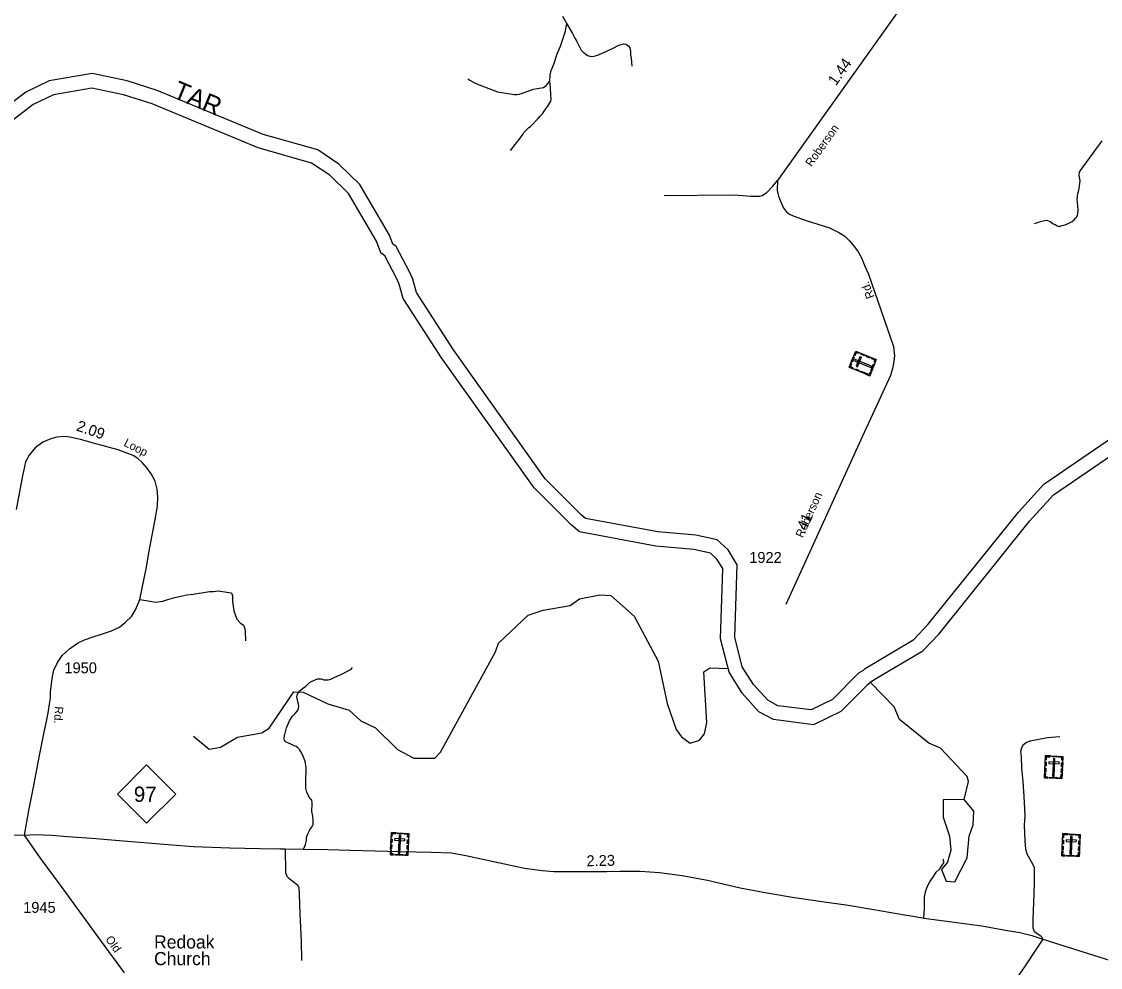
# Model space of a CAD drawing. Extents: x 2220236 to 2384410, y 720751 to 894131.
# Drawn here: x 2273033 to 2285379, y 769665 to 780491 of the extents above; entities that cross this region are included whole.
import ezdxf

# ---------------------------------------------------------------- set-up
doc = ezdxf.new("R2010")
doc.units = 0
for name, color, linetype in [('Exist Cultural Cemetery CELL', 7, 'Continuous'), ('Exist Cultural Church Label', 7, 'Continuous'), ('Exist Hydrographic Misc Water Feature', 7, 'Continuous'), ('Exist Hydrographic Pond Under 1500 Sq Ft', 7, 'Continuous'), ('Exist Hydrographic River Shore', 7, 'Continuous'), ('Exist Hydrographic River Shore Label', 7, 'Continuous'), ('Exist Road Non-System Type 51', 7, 'Continuous'), ('Exist Road Primary NC Attributed', 7, 'Continuous'), ('Exist Road Primary NC Service Mileage Hundredths English Label', 7, 'Continuous'), ('Exist Road Primary NC Shield CELL', 7, 'Continuous'), ('Exist Road Primary NC Shield Number Label', 7, 'Continuous'), ('Exist Road Secondary Mileage Hundredths English Label', 7, 'Continuous'), ('Exist Road Secondary Type 41 Attributed', 7, 'Continuous'), ('Exist Road Secondary Type 51 Attributed', 7, 'Continuous'), ('Exist Road Secondary Type 51 Label', 7, 'Continuous'), ('Exist Road Secondary Type 51 Number Label', 7, 'Continuous')]:
    doc.layers.add(name, color=color, linetype=linetype)

msp = doc.modelspace()

# ---------------------------------------------------------------- linework, layer by layer
at = {"layer": 'Exist Cultural Cemetery CELL'}
for points in [[(2282503, 776534), (2282579, 776718), (2282814, 776622), (2282739, 776438)], [(2282619, 776702), (2282615, 776692), (2282585, 776704), (2282569, 776666), (2282559, 776670), (2282579, 776718)], [(2282682, 776664), (2282642, 776680), (2282646, 776691), (2282687, 776674)], [(2282544, 776518), (2282548, 776528), (2282518, 776540), (2282533, 776578), (2282523, 776582), (2282503, 776534)], [(2282531, 776603), (2282551, 776651), (2282562, 776646), (2282542, 776598)], [(2282572, 776624), (2282565, 776607), (2282752, 776530), (2282759, 776547)], [(2282582, 776546), (2282599, 776539), (2282644, 776648), (2282626, 776655)], [(2282743, 776639), (2282703, 776655), (2282707, 776666), (2282748, 776649)], [(2282750, 776495), (2282782, 776574), (2282793, 776570), (2282761, 776491)], [(2282802, 776591), (2282791, 776596), (2282800, 776616), (2282762, 776631), (2282766, 776642), (2282814, 776622)], [(2282612, 776490), (2282572, 776506), (2282576, 776517), (2282616, 776500)], [(2282674, 776464), (2282634, 776481), (2282639, 776491), (2282679, 776475)], [(2282752, 776468), (2282741, 776473), (2282733, 776452), (2282695, 776468), (2282691, 776457), (2282739, 776438)], [(2284751, 772089), (2284950, 772079), (2284938, 771825), (2284739, 771834)], [(2284746, 771971), (2284748, 772015), (2284759, 772014), (2284757, 771971)], [(2284749, 772045), (2284760, 772045), (2284762, 772077), (2284803, 772075), (2284803, 772086), (2284751, 772089)], [(2284789, 772019), (2284788, 772000), (2284905, 771994), (2284906, 772013)], [(2284825, 772085), (2284877, 772083), (2284876, 772071), (2284825, 772074)], [(2284859, 772054), (2284840, 772055), (2284830, 771853), (2284849, 771852)], [(2284948, 772036), (2284937, 772036), (2284938, 772069), (2284898, 772070), (2284898, 772082), (2284950, 772079)], [(2284933, 771963), (2284935, 772007), (2284947, 772006), (2284945, 771963)], [(2284772, 771833), (2284773, 771844), (2284751, 771845), (2284753, 771886), (2284741, 771886), (2284739, 771834)], [(2284742, 771904), (2284744, 771947), (2284756, 771947), (2284754, 771904)], [(2284905, 771826), (2284905, 771838), (2284927, 771837), (2284929, 771877), (2284940, 771877), (2284938, 771825)], [(2284930, 771898), (2284932, 771941), (2284943, 771940), (2284941, 771897)], [(2284797, 771843), (2284882, 771839), (2284881, 771828), (2284796, 771832)], [(2277265, 771209), (2277464, 771199), (2277452, 770945), (2277253, 770954)], [(2277260, 771091), (2277262, 771135), (2277273, 771134), (2277271, 771091)], [(2277263, 771165), (2277274, 771165), (2277276, 771197), (2277316, 771195), (2277317, 771206), (2277265, 771209)], [(2277303, 771139), (2277302, 771120), (2277419, 771114), (2277420, 771133)], [(2277339, 771205), (2277391, 771203), (2277390, 771191), (2277339, 771194)], [(2277373, 771174), (2277354, 771175), (2277344, 770973), (2277363, 770972)], [(2277462, 771156), (2277451, 771156), (2277452, 771189), (2277412, 771190), (2277412, 771202), (2277464, 771199)], [(2284949, 771197), (2285148, 771187), (2285136, 770933), (2284937, 770942)], [(2284947, 771153), (2284959, 771153), (2284960, 771185), (2285001, 771183), (2285001, 771194), (2284949, 771197)], [(2285023, 771193), (2285075, 771191), (2285074, 771179), (2285023, 771182)], [(2285057, 771162), (2285038, 771163), (2285028, 770960), (2285047, 770960)], [(2285146, 771144), (2285135, 771144), (2285136, 771176), (2285096, 771178), (2285096, 771190), (2285148, 771187)], [(2277256, 771024), (2277258, 771067), (2277270, 771067), (2277268, 771024)], [(2277444, 771018), (2277446, 771061), (2277457, 771060), (2277455, 771017)], [(2277447, 771083), (2277449, 771127), (2277461, 771126), (2277458, 771083)], [(2284940, 771012), (2284942, 771055), (2284954, 771055), (2284952, 771012)], [(2284944, 771079), (2284946, 771123), (2284957, 771122), (2284955, 771079)], [(2284987, 771127), (2284986, 771108), (2285103, 771102), (2285104, 771121)], [(2285128, 771005), (2285130, 771049), (2285141, 771048), (2285139, 771005)], [(2285131, 771071), (2285133, 771115), (2285145, 771114), (2285143, 771071)], [(2277286, 770953), (2277287, 770964), (2277265, 770965), (2277267, 771006), (2277255, 771006), (2277253, 770954)], [(2277311, 770963), (2277396, 770959), (2277395, 770948), (2277310, 770952)], [(2277419, 770946), (2277419, 770958), (2277441, 770957), (2277443, 770997), (2277454, 770997), (2277452, 770945)], [(2284970, 770941), (2284971, 770952), (2284949, 770953), (2284951, 770994), (2284940, 770994), (2284937, 770942)], [(2284995, 770951), (2285080, 770947), (2285079, 770936), (2284994, 770940)], [(2285103, 770934), (2285103, 770946), (2285125, 770945), (2285127, 770985), (2285138, 770985), (2285136, 770933)]]:
    msp.add_lwpolyline(points, close=True, dxfattribs=at)
at = {"layer": 'Exist Hydrographic Misc Water Feature'}
for points in [[(2275002, 772312), (2275178, 772165), (2275311, 772188), (2275502, 772299), (2275784, 772352), (2275867, 772403), (2276147, 772820), (2276255, 772815), (2276539, 772684), (2276782, 772610), (2276916, 772486), (2277083, 772407), (2277336, 772159), (2277520, 772060), (2277761, 772062), (2277827, 772130), (2278458, 773278), (2278490, 773375), (2278829, 773696), (2279003, 773755), (2279311, 773808), (2279418, 773884), (2279651, 773929), (2279776, 773923), (2280045, 773684), (2280316, 773170), (2280421, 772686), (2280523, 772389), (2280583, 772306), (2280683, 772231), (2280791, 772265), (2280849, 772340), (2280873, 772467), (2280842, 773048), (2280908, 773093), (2281119, 773088)], [(2283821, 771586), (2283869, 771795), (2283852, 771851), (2283549, 772176), (2283415, 772231), (2283080, 772504), (2283020, 772646), (2282748, 772928)]]:
    msp.add_lwpolyline(points, dxfattribs=at)
at = {"layer": 'Exist Hydrographic Pond Under 1500 Sq Ft'}
msp.add_lwpolyline([(2283821, 771586), (2283580, 771585), (2283581, 771385), (2283650, 771167), (2283668, 771009), (2283628, 770869), (2283562, 770785), (2283613, 770653), (2283713, 770644), (2283852, 770920), (2283875, 771169), (2283924, 771296), (2283930, 771453), (2283821, 771586)], dxfattribs=at)
at = {"layer": 'Exist Hydrographic River Shore'}
for points in [[(2279437, 774846), (2279026, 775259), (2277975, 776733), (2277552, 777389), (2277510, 777541), (2277473, 777625), (2277319, 777915), (2277282, 777945), (2277244, 778046), (2276905, 778626), (2276665, 778860), (2276422, 779021), (2275796, 779200), (2274584, 779703), (2274243, 779811), (2273839, 779895), (2273347, 779811), (2273081, 779683), (2272595, 779312)], [(2279321, 774730), (2278900, 775153), (2277839, 776641), (2277400, 777321), (2277355, 777486), (2277325, 777554), (2277190, 777808), (2277144, 777845), (2277096, 777976), (2276775, 778524), (2276561, 778732), (2276352, 778870), (2275742, 779044), (2274528, 779549), (2274201, 779652), (2273836, 779728), (2273397, 779653), (2273167, 779543), (2272709, 779192)], [(2284441, 774874), (2284731, 775197), (2285747, 775891), (2287396, 776645), (2287925, 776730)], [(2284569, 774771), (2284840, 775073), (2285828, 775748), (2287444, 776487), (2287941, 776567)], [(2281280, 773107), (2281195, 773445), (2281222, 774274), (2281118, 774445), (2280993, 774558), (2280749, 774611), (2280314, 774649), (2279488, 774803), (2279437, 774846)], [(2282665, 773065), (2282685, 773088), (2283244, 773420), (2283408, 773593), (2284441, 774874)], [(2281130, 773044), (2281031, 773427), (2281056, 774230), (2280990, 774339), (2280915, 774407), (2280725, 774448), (2280292, 774487), (2279416, 774650), (2279321, 774730)], [(2282761, 772938), (2282797, 772963), (2283348, 773290), (2283532, 773484), (2284569, 774771)], [(2282761, 772938), (2282708, 772897), (2282410, 772595), (2282094, 772443), (2281638, 772503), (2281470, 772591), (2281278, 772805), (2281130, 773044)], [(2282665, 773065), (2282610, 773032), (2282314, 772730), (2282067, 772612), (2281688, 772661), (2281572, 772723), (2281410, 772904), (2281280, 773107)]]:
    msp.add_lwpolyline(points, dxfattribs=at)
at = {"layer": 'Exist Road Non-System Type 51'}
for points in [[(2279223, 780554), (2279274, 780466)], [(2279078, 779810), (2279082, 779877), (2279093, 779932), (2279122, 780005), (2279162, 780122), (2279200, 780209), (2279252, 780369), (2279274, 780466)], [(2279274, 780466), (2279313, 780392), (2279337, 780354), (2279364, 780302), (2279386, 780264), (2279413, 780208), (2279438, 780165), (2279465, 780136), (2279485, 780120), (2279510, 780103), (2279552, 780091), (2279586, 780094), (2279635, 780109), (2279713, 780143), (2279803, 780187), (2279868, 780219), (2279921, 780236), (2279946, 780234), (2279961, 780225), (2279979, 780212), (2279995, 780192), (2280002, 780152), (2280002, 780106), (2280008, 780071), (2280015, 779982)], [(2278140, 779834), (2278162, 779820), (2278196, 779802), (2278232, 779783), (2278478, 779687), (2278647, 779659), (2278670, 779658), (2278699, 779657), (2278729, 779660), (2278753, 779666), (2278785, 779678), (2278892, 779719), (2278932, 779725), (2279006, 779738), (2279037, 779758), (2279078, 779810)], [(2278627, 779017), (2278750, 779170), (2278769, 779200), (2278779, 779220), (2278797, 779236), (2278811, 779252), (2278839, 779279), (2278857, 779291), (2278944, 779381), (2278967, 779410), (2278995, 779436), (2279021, 779476), (2279054, 779521), (2279088, 779581), (2279092, 779597), (2279091, 779651), (2279086, 779733), (2279078, 779810)], [(2284626, 778180), (2284694, 778202), (2284724, 778211), (2284760, 778217), (2284804, 778203), (2284838, 778176), (2284860, 778168), (2284882, 778152), (2284894, 778148), (2284909, 778146), (2284922, 778152), (2284974, 778163), (2285016, 778183), (2285056, 778204), (2285078, 778222), (2285095, 778240), (2285107, 778256), (2285115, 778274), (2285119, 778292), (2285123, 778332), (2285116, 778422), (2285111, 778456), (2285115, 778482), (2285115, 778500), (2285123, 778536), (2285130, 778560), (2285134, 778584), (2285140, 778604), (2285144, 778644), (2285147, 778666), (2285145, 778692), (2285135, 778730), (2285135, 778736), (2285140, 778766), (2285150, 778788), (2285397, 779126)], [(2280387, 778501), (2281147, 778509), (2281233, 778503), (2281286, 778499), (2281380, 778493), (2281477, 778494), (2281507, 778500), (2281560, 778533), (2281631, 778606), (2281685, 778673)], [(2274388, 773876), (2274505, 773857), (2274565, 773847), (2274648, 773856), (2274708, 773876), (2274787, 773901), (2274923, 773931), (2274997, 773939), (2275184, 773967), (2275228, 773967), (2275282, 773974), (2275359, 773965), (2275427, 773953), (2275437, 773949), (2275440, 773943), (2275446, 773917), (2275445, 773855), (2275463, 773746), (2275498, 773653), (2275534, 773611), (2275573, 773582), (2275588, 773546), (2275593, 773510), (2275594, 773405)], [(2276258, 771018), (2276283, 771074), (2276292, 771117), (2276295, 771154), (2276300, 771177), (2276311, 771203), (2276331, 771241), (2276357, 771277), (2276368, 771303), (2276368, 771343), (2276365, 771395), (2276353, 771451), (2276353, 771475), (2276358, 771511), (2276358, 771550), (2276353, 771578), (2276337, 771596), (2276311, 771635), (2276298, 771671), (2276287, 771718), (2276285, 771845), (2276288, 771888), (2276290, 771950), (2276277, 772025), (2276249, 772098), (2276226, 772140), (2276212, 772161), (2276199, 772176), (2276176, 772192), (2276153, 772202), (2276121, 772218), (2276081, 772235), (2276062, 772245), (2276049, 772256), (2276041, 772266), (2276039, 772282), (2276042, 772316), (2276065, 772409), (2276098, 772489), (2276132, 772540), (2276165, 772572), (2276191, 772601), (2276202, 772629), (2276205, 772652), (2276202, 772678), (2276194, 772706), (2276191, 772729), (2276184, 772763), (2276186, 772781), (2276191, 772794), (2276201, 772810), (2276220, 772835), (2276248, 772856), (2276287, 772884), (2276308, 772908), (2276329, 772928), (2276352, 772939), (2276391, 772958), (2276421, 772968), (2276440, 772970), (2276463, 772967), (2276492, 772958), (2276517, 772955), (2276541, 772957), (2276570, 772965), (2276616, 772988), (2276696, 773022), (2276764, 773056), (2276800, 773077), (2276821, 773099)], [(2284719, 769987), (2284716, 770003), (2284698, 770022), (2284655, 770050), (2284624, 770073), (2284608, 770117), (2284611, 770212), (2284619, 770508), (2284624, 770633), (2284624, 770730), (2284624, 770772), (2284624, 770805), (2284607, 770847), (2284540, 770962), (2284524, 771018), (2284517, 771114), (2284509, 771294), (2284516, 771394), (2284513, 771480), (2284506, 771620), (2284494, 771793), (2284481, 771945), (2284476, 772081), (2284469, 772139), (2284481, 772183), (2284498, 772215), (2284530, 772241), (2284576, 772260), (2284774, 772296), (2284913, 772309)], [(2276050, 771022), (2276055, 770750), (2276067, 770710), (2276090, 770685), (2276155, 770637), (2276195, 770607), (2276207, 770580), (2276210, 770500), (2276217, 770280), (2276232, 769965), (2276235, 769745)], [(2283357, 770229), (2283365, 770343), (2283365, 770471), (2283381, 770544), (2283404, 770604), (2283428, 770646), (2283467, 770707), (2283501, 770754), (2283543, 770793), (2283569, 770835), (2283588, 770861), (2283582, 770906)]]:
    msp.add_lwpolyline(points, dxfattribs=at)
at = {"layer": 'Exist Road Primary NC Attributed'}
for points in [[(2272121, 771162), (2272885, 771181), (2273066, 771180)], [(2273066, 771180), (2273188, 771186), (2273378, 771178), (2273557, 771165), (2273836, 771146), (2274106, 771121), (2274659, 771077), (2274999, 771051), (2275415, 771035), (2275760, 771028), (2275988, 771024), (2276050, 771022), (2276258, 771018), (2276539, 771014), (2276794, 771009), (2277365, 770993), (2277721, 770986), (2277954, 770975), (2278115, 770946), (2278505, 770862), (2278790, 770802), (2278989, 770776), (2279123, 770765), (2279395, 770763), (2279602, 770763), (2279732, 770765), (2279882, 770768), (2280112, 770768), (2280332, 770750), (2280591, 770718), (2280881, 770663), (2281258, 770577), (2281585, 770514), (2281879, 770467), (2282219, 770417), (2282470, 770380), (2282784, 770328), (2283135, 770268), (2283260, 770250), (2283357, 770229), (2283677, 770188), (2284022, 770141), (2284294, 770091), (2284456, 770065), (2284595, 770031), (2284719, 769987)], [(2284719, 769987), (2285579, 769716), (2286097, 769550), (2286448, 769441), (2286829, 769308), (2287362, 769142), (2287570, 769072), (2288135, 768892), (2288394, 768809), (2289461, 768428), (2289685, 768344), (2289978, 768231), (2290325, 768095), (2290629, 767992), (2290758, 767950), (2290938, 767908), (2291170, 767873), (2291498, 767826), (2291724, 767791), (2291990, 767752), (2292265, 767711), (2292557, 767669)]]:
    msp.add_lwpolyline(points, dxfattribs=at)
at = {"layer": 'Exist Road Primary NC Shield CELL'}
msp.add_lwpolyline([(2274131, 771650), (2274464, 771983), (2274797, 771650), (2274464, 771317)], close=True, dxfattribs=at)
at = {"layer": 'Exist Road Secondary Type 41 Attributed'}
msp.add_lwpolyline([(2282677, 775786), (2281780, 773819)], dxfattribs=at)
at = {"layer": 'Exist Road Secondary Type 51 Attributed'}
for points in [[(2283597, 781363), (2281685, 778673), (2281679, 778558), (2281695, 778491), (2281721, 778427), (2281750, 778364), (2281784, 778318), (2281822, 778286), (2281862, 778266), (2282010, 778215), (2282278, 778132), (2282387, 778076), (2282453, 778034), (2282508, 777981), (2282564, 777913), (2282606, 777854), (2282643, 777788), (2282681, 777693), (2282725, 777598), (2283012, 776772), (2283022, 776666), (2283012, 776579), (2283000, 776520), (2282977, 776440), (2282843, 776149), (2282677, 775786)], [(2273882, 775658), (2273707, 775708), (2273586, 775736), (2273516, 775740), (2273437, 775733), (2273369, 775715), (2273275, 775677), (2273189, 775611), (2273120, 775530), (2273078, 775451), (2273043, 775290), (2272972, 774905)], [(2273066, 771180), (2273116, 771461), (2273175, 771748), (2273238, 772091), (2273292, 772359), (2273321, 772498), (2273342, 772602), (2273353, 772680), (2273362, 772747), (2273365, 772815), (2273383, 772973), (2273401, 773069), (2273443, 773157), (2273497, 773237), (2273581, 773311), (2273674, 773376), (2273753, 773414), (2273853, 773450), (2273949, 773479), (2274062, 773516), (2274152, 773560), (2274223, 773616), (2274290, 773681), (2274337, 773757), (2274360, 773811), (2274388, 773876), (2274461, 774245), (2274490, 774410), (2274560, 774792), (2274589, 774943), (2274594, 775050), (2274584, 775141), (2274563, 775229), (2274516, 775316), (2274467, 775383), (2274412, 775444), (2274362, 775489), (2274311, 775524), (2274250, 775549), (2274138, 775589), (2273882, 775658)], [(2274209, 769603), (2273947, 769961), (2273477, 770607), (2273251, 770916), (2273066, 771180)], [(2284719, 769987), (2284644, 769874), (2284525, 769696), (2284442, 769574)]]:
    msp.add_lwpolyline(points, dxfattribs=at)

# ---------------------------------------------------------------- texts
at = {"layer": 'Exist Cultural Church Label'}
for s, p in [('Redoak', (2274549, 769882)), ('Church', (2274549, 769691))]:
    msp.add_text(s, height=150, dxfattribs=at).set_placement(p)
at = {"layer": 'Exist Hydrographic River Shore Label'}
msp.add_text('TAR', height=210, rotation=337.4445, dxfattribs=at).set_placement((2274750, 779624))
at = {"layer": 'Exist Road Primary NC Service Mileage Hundredths English Label'}
msp.add_text('2.23', height=125, rotation=1.1465, dxfattribs=at).set_placement((2279499, 770823))
at = {"layer": 'Exist Road Primary NC Shield Number Label'}
msp.add_text('97', height=175, dxfattribs=at).set_placement((2274318, 771560))
at = {"layer": 'Exist Road Secondary Mileage Hundredths English Label'}
for s, rotation, p in [('1.44', 54.5877, (2282352, 779749)), ('2.09', 340.8033, (2273651, 775813)), ('.41', 65.4899, (2281993, 774616))]:
    msp.add_text(s, height=125, rotation=rotation, dxfattribs=at).set_placement(p)
at = {"layer": 'Exist Road Secondary Type 51 Label'}
for s, rotation, p in [('Roberson', 54.6402, (2282072, 778822)), ('Rd.', 111.0211, (2282795, 777340)), ('Loop', 333.156, (2274194, 775639)), ('Roberson', 65.6954, (2281972, 774576)), ('Rd.', 266.1454, (2273416, 772656)), ('Old', 305.3621, (2273988, 769987))]:
    msp.add_text(s, height=95, rotation=rotation, dxfattribs=at).set_placement(p)
at = {"layer": 'Exist Road Secondary Type 51 Number Label'}
for s, p in [('1922', (2281360, 774295)), ('1950', (2273523, 773032)), ('1945', (2273051, 770290))]:
    msp.add_text(s, height=125, dxfattribs=at).set_placement(p)

doc.saveas('drawing.dxf')
